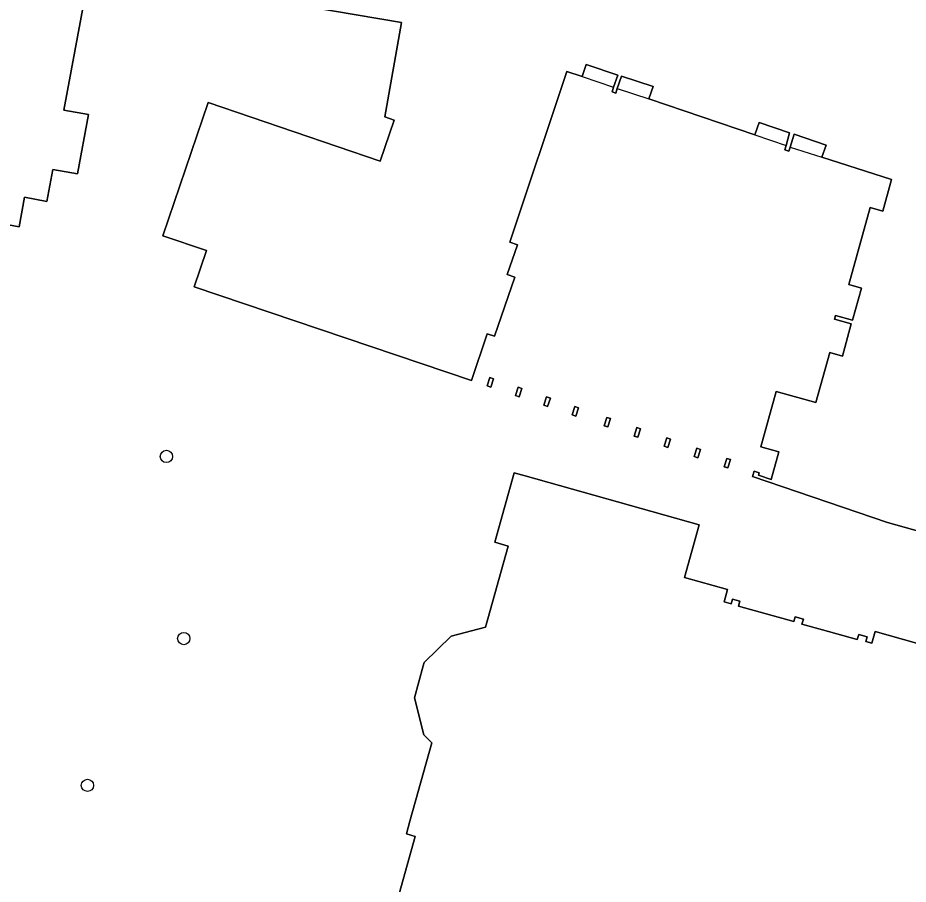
# Model space of a CAD drawing. Extents: x 158086 to 159499, y 382904 to 383981.
# Drawn here: x 158597.7 to 158668.8, y 383258 to 383327.2 of the extents above; entities that cross this region are included whole.
import ezdxf

# ---------------------------------------------------------------- set-up
doc = ezdxf.new("R2010")
doc.units = 0
for name, color, linetype in [('IMGEO_Boom', 7, 'Continuous'), ('IMGEO_Erf', 7, 'Continuous'), ('IMGEO_Pand', 7, 'Continuous'), ('IMGEO_Pand_overbouw', 7, 'Continuous')]:
    doc.layers.add(name, color=color, linetype=linetype)

msp = doc.modelspace()

# ---------------------------------------------------------------- linework, layer by layer
at = {"layer": 'IMGEO_Boom'}
for centre in [(158609.592, 383292.14), (158610.977, 383277.593), (158603.284, 383265.871)]:
    msp.add_circle(centre, 0.489, dxfattribs=at)
at = {"layer": 'IMGEO_Erf'}
for points in [[(158603.385, 383330.387), (158601.412, 383319.807), (158603.376, 383319.437), (158602.488, 383314.709), (158600.536, 383315.048), (158600.049, 383312.504), (158598.262, 383312.839), (158597.83, 383310.49), (158594.095, 383311.168)], [(158665.808, 383312.023), (158666.817, 383311.731), (158667.514, 383314.248), (158661.948, 383316.031), (158662.271, 383316.998), (158659.719, 383317.866), (158659.406, 383316.845), (158659.309, 383316.528), (158658.993, 383316.617), (158659.09, 383316.969), (158659.366, 383317.973), (158656.928, 383318.811), (158656.583, 383317.831), (158648.135, 383320.703), (158648.473, 383321.688), (158645.94, 383322.499), (158645.606, 383321.513), (158645.489, 383321.165), (158645.191, 383321.267), (158645.313, 383321.624), (158645.646, 383322.6), (158643.108, 383323.453), (158642.788, 383322.478), (158641.582, 383322.886), (158637.011, 383309.254), (158637.62, 383309.047), (158636.815, 383306.666), (158637.408, 383306.47), (158635.803, 383301.741), (158635.22, 383301.925), (158633.954, 383298.205), (158611.811, 383305.672), (158612.802, 383308.581), (158609.316, 383309.769), (158612.937, 383320.394), (158626.662, 383315.717), (158627.783, 383319.004), (158627.043, 383319.253), (158628.366, 383326.788), (158621.14, 383328.023)], [(158673.649, 383285.053), (158667.187, 383286.853), (158656.4, 383290.543), (158656.524, 383290.958), (158656.927, 383290.838), (158656.867, 383290.637), (158657.897, 383290.296), (158658.515, 383292.511), (158657.07, 383292.914), (158658.303, 383297.331), (158661.463, 383296.45), (158662.59, 383300.438), (158663.582, 383300.157), (158664.289, 383302.728), (158662.948, 383303.108), (158663.033, 383303.407), (158664.38, 383303.026), (158665.103, 383305.576), (158664.103, 383305.86), (158665.808, 383312.023)], [(158627.854, 383256.069), (158629.452, 383261.796), (158628.76, 383261.989), (158629.041, 383262.997), (158630.79, 383269.265), (158630.154, 383269.915), (158629.396, 383272.864), (158630.107, 383275.411), (158630.18, 383275.672), (158632.335, 383277.784), (158635.087, 383278.491), (158636.895, 383284.971), (158635.825, 383285.283), (158637.373, 383290.833), (158638.238, 383290.589), (158652.154, 383286.667), (158650.983, 383282.469), (158654.414, 383281.513), (158654.14, 383280.531), (158654.706, 383280.373), (158654.807, 383280.736), (158655.383, 383280.575), (158655.275, 383280.186), (158659.704, 383278.95), (158659.81, 383279.329), (158660.467, 383279.146), (158660.353, 383278.741), (158662, 383278.282), (158664.767, 383277.51), (158664.884, 383277.928), (158665.55, 383277.742), (158665.443, 383277.362), (158665.925, 383277.227), (158666.186, 383278.161), (158669.502, 383277.236)]]:
    msp.add_lwpolyline(points, dxfattribs=at)
for points in [[(158635.724, 383298.347), (158635.504, 383297.679), (158635.206, 383297.777), (158635.426, 383298.445)], [(158637.984, 383297.577), (158637.764, 383296.909), (158637.466, 383297.007), (158637.686, 383297.675)], [(158639.96, 383296.898), (158640.258, 383296.8), (158640.038, 383296.132), (158639.896, 383296.179), (158639.74, 383296.23)], [(158642.516, 383296.028), (158642.296, 383295.36), (158641.998, 383295.458), (158642.218, 383296.126)], [(158644.768, 383295.257), (158645.066, 383295.159), (158644.846, 383294.491), (158644.548, 383294.589)], [(158647.167, 383294.438), (158647.465, 383294.34), (158647.245, 383293.672), (158646.947, 383293.77)], [(158649.557, 383293.619), (158649.855, 383293.521), (158649.635, 383292.853), (158649.337, 383292.951)], [(158651.962, 383292.798), (158652.26, 383292.7), (158652.04, 383292.032), (158651.742, 383292.13)], [(158654.359, 383291.982), (158654.657, 383291.884), (158654.437, 383291.216), (158654.139, 383291.314)]]:
    msp.add_lwpolyline(points, close=True, dxfattribs=at)
at = {"layer": 'IMGEO_Pand'}
for points in [[(158594.095, 383311.168), (158597.83, 383310.49), (158598.262, 383312.839), (158600.049, 383312.504), (158600.536, 383315.048), (158602.488, 383314.709), (158603.376, 383319.437), (158601.412, 383319.807), (158603.385, 383330.387)], [(158621.14, 383328.023), (158628.366, 383326.788), (158627.043, 383319.253), (158627.783, 383319.004), (158626.662, 383315.717), (158612.937, 383320.394), (158609.316, 383309.769), (158612.802, 383308.581), (158611.811, 383305.672), (158633.954, 383298.205), (158635.22, 383301.925), (158635.803, 383301.741), (158637.408, 383306.47), (158636.815, 383306.666), (158637.62, 383309.047), (158637.011, 383309.254), (158641.582, 383322.886), (158642.788, 383322.478), (158643.108, 383323.453), (158645.646, 383322.6), (158645.313, 383321.624), (158645.191, 383321.267), (158645.489, 383321.165), (158645.606, 383321.513), (158645.94, 383322.499), (158648.473, 383321.688), (158648.135, 383320.703), (158656.583, 383317.831), (158656.928, 383318.811), (158659.366, 383317.973), (158659.09, 383316.969), (158658.993, 383316.617), (158659.309, 383316.528), (158659.406, 383316.845), (158659.719, 383317.866), (158662.271, 383316.998), (158661.948, 383316.031), (158667.514, 383314.248), (158666.817, 383311.731), (158665.808, 383312.023), (158664.103, 383305.86), (158665.103, 383305.576), (158664.38, 383303.026), (158663.033, 383303.407), (158662.948, 383303.108), (158664.289, 383302.728), (158663.582, 383300.157), (158662.59, 383300.438), (158661.463, 383296.45), (158658.303, 383297.331), (158657.07, 383292.914), (158658.515, 383292.511), (158657.897, 383290.296), (158656.867, 383290.637), (158656.927, 383290.838), (158656.524, 383290.958), (158656.4, 383290.543), (158667.187, 383286.853), (158673.649, 383285.053)], [(158669.502, 383277.236), (158666.186, 383278.161), (158665.925, 383277.227), (158665.443, 383277.362), (158665.55, 383277.742), (158664.884, 383277.928), (158664.767, 383277.51), (158662, 383278.282), (158660.353, 383278.741), (158660.467, 383279.146), (158659.81, 383279.329), (158659.704, 383278.95), (158655.275, 383280.186), (158655.383, 383280.575), (158654.807, 383280.736), (158654.706, 383280.373), (158654.14, 383280.531), (158654.414, 383281.513), (158650.983, 383282.469), (158652.154, 383286.667), (158638.238, 383290.589), (158637.373, 383290.833), (158635.825, 383285.283), (158636.895, 383284.971), (158635.087, 383278.491), (158632.335, 383277.784), (158630.18, 383275.672), (158630.107, 383275.411), (158629.396, 383272.864), (158630.154, 383269.915), (158630.79, 383269.265), (158629.041, 383262.997), (158628.76, 383261.989), (158629.452, 383261.796), (158627.854, 383256.069)]]:
    msp.add_lwpolyline(points, dxfattribs=at)
for points in [[(158635.724, 383298.347), (158635.426, 383298.445), (158635.206, 383297.777), (158635.504, 383297.679)], [(158637.984, 383297.577), (158637.686, 383297.675), (158637.466, 383297.007), (158637.764, 383296.909)], [(158640.258, 383296.8), (158639.96, 383296.898), (158639.74, 383296.23), (158639.896, 383296.179), (158640.038, 383296.132)], [(158642.516, 383296.028), (158642.218, 383296.126), (158641.998, 383295.458), (158642.296, 383295.36)], [(158645.066, 383295.159), (158644.768, 383295.257), (158644.548, 383294.589), (158644.846, 383294.491)], [(158647.465, 383294.34), (158647.167, 383294.438), (158646.947, 383293.77), (158647.245, 383293.672)], [(158649.855, 383293.521), (158649.557, 383293.619), (158649.337, 383292.951), (158649.635, 383292.853)], [(158652.26, 383292.7), (158651.962, 383292.798), (158651.742, 383292.13), (158652.04, 383292.032)], [(158654.657, 383291.884), (158654.359, 383291.982), (158654.139, 383291.314), (158654.437, 383291.216)]]:
    msp.add_lwpolyline(points, close=True, dxfattribs=at)
at = {"layer": 'IMGEO_Pand_overbouw'}
for points in [[(158645.646, 383322.6), (158643.108, 383323.453), (158642.788, 383322.478), (158645.313, 383321.624)], [(158648.473, 383321.688), (158645.94, 383322.499), (158645.606, 383321.513), (158648.135, 383320.703)], [(158659.366, 383317.973), (158656.928, 383318.811), (158656.583, 383317.831), (158659.09, 383316.969)], [(158662.271, 383316.998), (158659.719, 383317.866), (158659.406, 383316.845), (158661.948, 383316.031)]]:
    msp.add_lwpolyline(points, close=True, dxfattribs=at)

doc.saveas('drawing.dxf')
